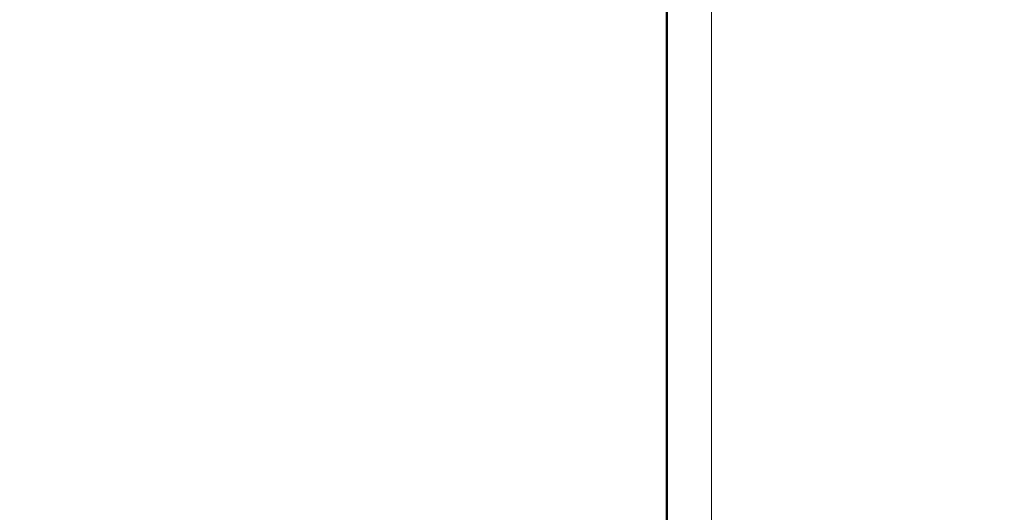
# Model space of a CAD drawing. Header units: millimetres. Extents: x 196 to 2027204, y -221452 to 153872.
# Tile 347 of 381: x 1221440 to 1232486, y -205346 to -199819. Entities that reach past the tile are written whole.
import ezdxf

# ---------------------------------------------------------------- set-up
doc = ezdxf.new("R2010")
doc.units = ezdxf.units.MM
doc.layers.add('(007) Здания', color=7, linetype='Continuous')
doc.layers.add('Эл.линия силовых сетей', color=1, linetype='Continuous', lineweight=50)
doc.styles.add('Times New Roman', font='times.ttf')

# ---------------------------------------------------------------- blocks, each defined once
blk = doc.blocks.new('*U21')
at = {"lineweight": 9}
blk.add_line((400, 292), (400, -5), dxfattribs=at)
at = {"lineweight": 50}
blk.add_line((395, 287), (395, 0), dxfattribs=at)

msp = doc.modelspace()

# ---------------------------------------------------------------- block references
at = {"layer": '(007) Здания', "lineweight": 30, "ltscale": 500, "xscale": 100, "yscale": 100, "zscale": 100}
msp.add_blockref('*U21', (1189202.1, -220819.6), dxfattribs=at)

# ---------------------------------------------------------------- next in the draw order: texts
at = {"layer": 'Эл.линия силовых сетей', "color": 1, "lineweight": 20, "ltscale": 200, "insert": (1141695.2, -202736.7, 0.4), "char_height": 300, "attachment_point": 1, "rotation": 359.89766, "style": 'Times New Roman', "bg_fill": 3, "box_fill_scale": 1, "bg_fill_color": 256, "bg_fill_transparency": 0}
msp.add_mtext_dynamic_manual_height_columns('\\pi16.00321;{\\L\\C0;5ДСП-36Вт-IP54\\P\\pi1335.61388;\\l2,6}', width=3198.337, gutter_width=1250, heights=[0], dxfattribs=at)

doc.saveas('drawing.dxf')
